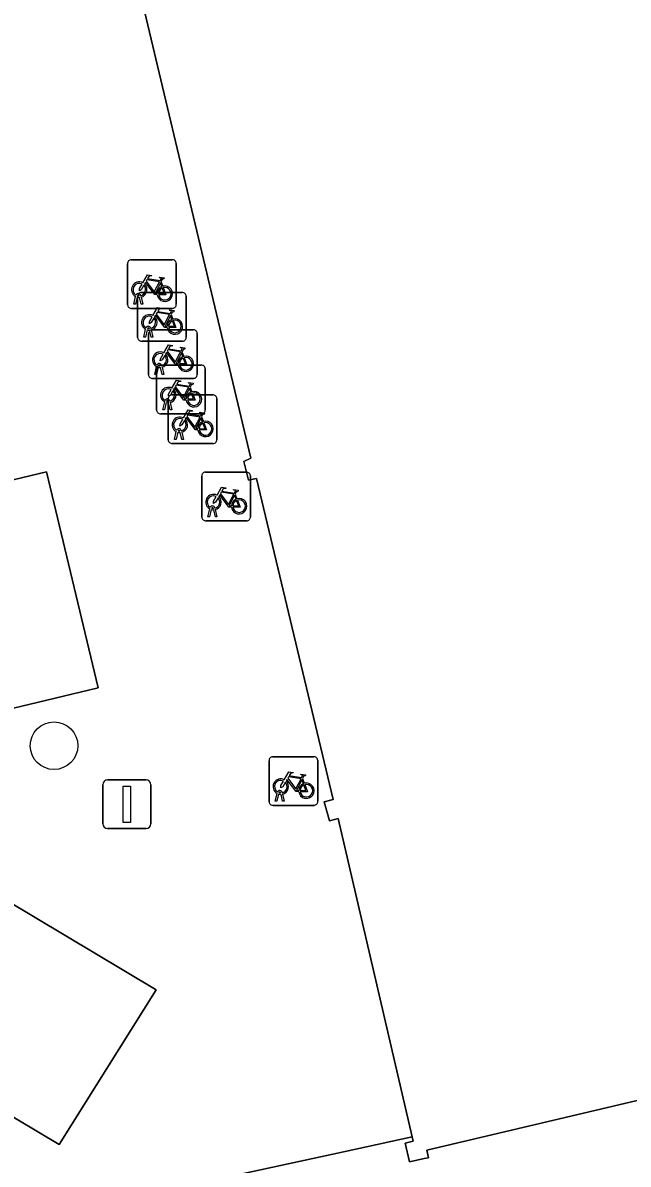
# Model space of a CAD drawing. Extents: x 158455 to 159797, y 387218 to 388672.
# Drawn here: x 159297.64 to 159310.08, y 388199.4 to 388222.86 of the extents above; entities that cross this region are included whole.
import ezdxf

# ---------------------------------------------------------------- set-up
doc = ezdxf.new("R2010")
doc.units = 0
for name, color, linetype in [('IMGEO_Boom', 7, 'Continuous'), ('IMGEO_Fietsenrek', 7, 'Continuous'), ('IMGEO_Lichtmast', 7, 'Continuous'), ('IMGEO_Pand', 7, 'Continuous'), ('IMGEO_Rijbaan_lokaal_open', 7, 'Continuous'), ('IMGEO_Voetpad_open', 7, 'Continuous')]:
    doc.layers.add(name, color=color, linetype=linetype)

msp = doc.modelspace()

# ---------------------------------------------------------------- linework, layer by layer
at = {"layer": 'IMGEO_Boom'}
msp.add_circle((159298.28, 388207.999), 0.489, dxfattribs=at)
at = {"layer": 'IMGEO_Fietsenrek'}
for p, q in [((159299.791, 388217.064), (159299.791, 388217.905)), ((159299.791, 388217.905), (159299.791, 388217.064)), ((159299.866, 388217.989), (159300.707, 388217.989)), ((159300.707, 388217.989), (159299.866, 388217.989)), ((159300.791, 388217.914), (159300.791, 388217.073)), ((159300.791, 388217.073), (159300.791, 388217.914)), ((159300.478, 388217.538), (159300.514, 388217.443)), ((159299.918, 388217.073), (159299.957, 388217.233)), ((159299.987, 388217.221), (159299.952, 388217.073)), ((159299.997, 388216.39), (159299.997, 388217.231)), ((159299.997, 388217.231), (159299.997, 388216.39)), ((159300.029, 388217.245), (159300.028, 388217.249)), ((159300.07, 388217.073), (159300.036, 388217.215)), ((159300.06, 388217.256), (159300.061, 388217.249)), ((159300.068, 388217.219), (159300.103, 388217.073)), ((159300.072, 388217.315), (159300.913, 388217.315)), ((159300.913, 388217.315), (159300.072, 388217.315)), ((159300.997, 388217.24), (159300.997, 388216.399)), ((159300.997, 388216.399), (159300.997, 388217.24)), ((159300.716, 388216.989), (159299.875, 388216.989)), ((159299.875, 388216.989), (159300.716, 388216.989)), ((159299.952, 388217.073), (159299.918, 388217.073)), ((159300.103, 388217.073), (159300.07, 388217.073)), ((159300.684, 388216.864), (159300.72, 388216.769)), ((159300.124, 388216.399), (159300.163, 388216.559)), ((159300.193, 388216.547), (159300.158, 388216.399)), ((159300.222, 388215.624), (159300.222, 388216.465)), ((159300.222, 388216.465), (159300.222, 388215.624)), ((159300.235, 388216.571), (159300.234, 388216.575)), ((159300.276, 388216.399), (159300.242, 388216.541)), ((159300.266, 388216.582), (159300.267, 388216.575)), ((159300.274, 388216.545), (159300.309, 388216.399)), ((159300.297, 388216.549), (159301.138, 388216.549)), ((159301.138, 388216.549), (159300.297, 388216.549)), ((159301.222, 388216.474), (159301.222, 388215.633)), ((159301.222, 388215.633), (159301.222, 388216.474)), ((159300.922, 388216.315), (159300.081, 388216.315)), ((159300.081, 388216.315), (159300.922, 388216.315)), ((159300.158, 388216.399), (159300.124, 388216.399)), ((159300.309, 388216.399), (159300.276, 388216.399)), ((159300.909, 388216.098), (159300.945, 388216.003)), ((159300.349, 388215.633), (159300.388, 388215.793)), ((159300.418, 388215.781), (159300.383, 388215.633)), ((159300.388, 388214.897), (159300.388, 388215.738)), ((159300.388, 388215.738), (159300.388, 388214.897)), ((159300.46, 388215.805), (159300.459, 388215.809)), ((159300.463, 388215.822), (159301.304, 388215.822)), ((159301.304, 388215.822), (159300.463, 388215.822)), ((159300.501, 388215.633), (159300.467, 388215.775)), ((159300.491, 388215.816), (159300.492, 388215.809)), ((159300.499, 388215.779), (159300.534, 388215.633)), ((159301.388, 388215.747), (159301.388, 388214.906)), ((159301.388, 388214.906), (159301.388, 388215.747)), ((159301.147, 388215.549), (159300.306, 388215.549)), ((159300.306, 388215.549), (159301.147, 388215.549)), ((159300.383, 388215.633), (159300.349, 388215.633)), ((159300.534, 388215.633), (159300.501, 388215.633)), ((159301.075, 388215.371), (159301.111, 388215.276)), ((159300.515, 388214.906), (159300.554, 388215.066)), ((159300.584, 388215.054), (159300.549, 388214.906)), ((159300.626, 388215.078), (159300.625, 388215.082)), ((159300.626, 388214.286), (159300.626, 388215.127)), ((159300.626, 388215.127), (159300.626, 388214.286)), ((159300.667, 388214.906), (159300.633, 388215.048)), ((159300.657, 388215.089), (159300.658, 388215.082)), ((159300.665, 388215.052), (159300.7, 388214.906)), ((159300.701, 388215.211), (159301.542, 388215.211)), ((159301.542, 388215.211), (159300.701, 388215.211)), ((159301.626, 388215.136), (159301.626, 388214.295)), ((159301.626, 388214.295), (159301.626, 388215.136)), ((159301.313, 388214.822), (159300.472, 388214.822)), ((159300.472, 388214.822), (159301.313, 388214.822)), ((159300.549, 388214.906), (159300.515, 388214.906)), ((159300.7, 388214.906), (159300.667, 388214.906)), ((159301.313, 388214.76), (159301.349, 388214.665)), ((159300.753, 388214.295), (159300.792, 388214.455)), ((159300.822, 388214.443), (159300.787, 388214.295)), ((159300.864, 388214.467), (159300.863, 388214.471)), ((159300.905, 388214.295), (159300.871, 388214.437)), ((159300.895, 388214.478), (159300.896, 388214.471)), ((159300.903, 388214.441), (159300.938, 388214.295)), ((159301.551, 388214.211), (159300.71, 388214.211)), ((159300.71, 388214.211), (159301.551, 388214.211)), ((159300.787, 388214.295), (159300.753, 388214.295)), ((159300.938, 388214.295), (159300.905, 388214.295)), ((159301.391, 388213.622), (159302.232, 388213.622)), ((159302.232, 388213.622), (159301.391, 388213.622)), ((159301.316, 388212.697), (159301.316, 388213.538)), ((159301.316, 388213.538), (159301.316, 388212.697)), ((159302.316, 388213.547), (159302.316, 388212.706)), ((159302.316, 388212.706), (159302.316, 388213.547)), ((159302.003, 388213.171), (159302.039, 388213.076)), ((159301.443, 388212.706), (159301.482, 388212.866)), ((159301.477, 388212.706), (159301.443, 388212.706)), ((159301.512, 388212.854), (159301.477, 388212.706)), ((159301.554, 388212.878), (159301.553, 388212.882)), ((159301.595, 388212.706), (159301.561, 388212.848)), ((159301.585, 388212.889), (159301.586, 388212.882)), ((159301.593, 388212.852), (159301.628, 388212.706)), ((159301.628, 388212.706), (159301.595, 388212.706)), ((159302.241, 388212.622), (159301.4, 388212.622)), ((159301.4, 388212.622), (159302.241, 388212.622)), ((159302.774, 388207.773), (159303.615, 388207.773)), ((159303.615, 388207.773), (159302.774, 388207.773)), ((159302.699, 388206.848), (159302.699, 388207.689)), ((159302.699, 388207.689), (159302.699, 388206.848)), ((159303.699, 388207.698), (159303.699, 388206.857)), ((159303.699, 388206.857), (159303.699, 388207.698)), ((159303.386, 388207.322), (159303.422, 388207.227)), ((159302.937, 388207.029), (159302.936, 388207.033)), ((159302.968, 388207.04), (159302.969, 388207.033)), ((159302.826, 388206.857), (159302.865, 388207.017)), ((159302.86, 388206.857), (159302.826, 388206.857)), ((159302.895, 388207.005), (159302.86, 388206.857)), ((159302.978, 388206.857), (159302.944, 388206.999)), ((159302.976, 388207.003), (159303.011, 388206.857)), ((159303.011, 388206.857), (159302.978, 388206.857)), ((159303.624, 388206.773), (159302.783, 388206.773)), ((159302.783, 388206.773), (159303.624, 388206.773))]:
    msp.add_line(p, q, dxfattribs=at)
for points in [[(159300.104, 388217.515), (159300.199, 388217.679), (159300.285, 388217.665), (159300.287, 388217.656), (159300.231, 388217.645), (159300.204, 388217.6), (159300.46, 388217.559)], [(159300.46, 388217.559), (159300.485, 388217.608), (159300.479, 388217.612), (159300.456, 388217.616), (159300.444, 388217.623), (159300.443, 388217.626), (159300.445, 388217.631), (159300.54, 388217.616), (159300.542, 388217.606), (159300.532, 388217.593), (159300.52, 388217.587), (159300.506, 388217.593), (159300.478, 388217.538)], [(159300.125, 388217.463), (159300.073, 388217.373), (159300.033, 388217.348), (159300.034, 388217.395), (159300.089, 388217.489)], [(159300.4, 388217.271), (159300.35, 388217.271), (159300.159, 388217.522), (159300.14, 388217.49)], [(159300.447, 388217.534), (159300.19, 388217.575), (159300.173, 388217.546), (159300.34, 388217.326), (159300.447, 388217.534)], [(159300.495, 388217.436), (159300.465, 388217.513), (159300.356, 388217.295), (159300.399, 388217.295)], [(159300.429, 388217.295), (159300.549, 388217.294), (159300.505, 388217.408)], [(159300.525, 388217.415), (159300.58, 388217.27), (159300.43, 388217.27)], [(159300.31, 388216.841), (159300.405, 388217.005), (159300.491, 388216.991), (159300.493, 388216.982), (159300.437, 388216.971), (159300.41, 388216.926), (159300.666, 388216.885)], [(159300.653, 388216.86), (159300.396, 388216.901), (159300.379, 388216.872), (159300.546, 388216.652), (159300.653, 388216.86)], [(159300.666, 388216.885), (159300.691, 388216.934), (159300.685, 388216.938), (159300.662, 388216.942), (159300.65, 388216.949), (159300.649, 388216.952), (159300.651, 388216.957), (159300.746, 388216.942), (159300.748, 388216.932), (159300.738, 388216.919), (159300.726, 388216.913), (159300.712, 388216.919), (159300.684, 388216.864)], [(159300.331, 388216.789), (159300.279, 388216.699), (159300.239, 388216.674), (159300.24, 388216.721), (159300.295, 388216.815)], [(159300.606, 388216.597), (159300.556, 388216.597), (159300.365, 388216.848), (159300.346, 388216.816)], [(159300.701, 388216.762), (159300.671, 388216.839), (159300.562, 388216.621), (159300.605, 388216.621)], [(159300.635, 388216.621), (159300.755, 388216.62), (159300.711, 388216.734)], [(159300.731, 388216.741), (159300.786, 388216.596), (159300.636, 388216.596)], [(159300.535, 388216.075), (159300.63, 388216.239), (159300.716, 388216.225), (159300.718, 388216.216), (159300.662, 388216.205), (159300.635, 388216.16), (159300.891, 388216.119)], [(159300.891, 388216.119), (159300.916, 388216.168), (159300.91, 388216.172), (159300.887, 388216.176), (159300.875, 388216.183), (159300.874, 388216.186), (159300.876, 388216.191), (159300.971, 388216.176), (159300.973, 388216.166), (159300.963, 388216.153), (159300.951, 388216.147), (159300.937, 388216.153), (159300.909, 388216.098)], [(159300.556, 388216.023), (159300.504, 388215.933), (159300.464, 388215.908), (159300.465, 388215.955), (159300.52, 388216.049)], [(159300.831, 388215.831), (159300.781, 388215.831), (159300.59, 388216.082), (159300.571, 388216.05)], [(159300.878, 388216.094), (159300.621, 388216.135), (159300.604, 388216.106), (159300.771, 388215.886), (159300.878, 388216.094)], [(159300.926, 388215.996), (159300.896, 388216.073), (159300.787, 388215.855), (159300.83, 388215.855)], [(159300.86, 388215.855), (159300.98, 388215.854), (159300.936, 388215.968)], [(159300.956, 388215.975), (159301.011, 388215.83), (159300.861, 388215.83)], [(159300.701, 388215.348), (159300.796, 388215.512), (159300.882, 388215.498), (159300.884, 388215.489), (159300.828, 388215.478), (159300.801, 388215.433), (159301.057, 388215.392)], [(159300.722, 388215.296), (159300.67, 388215.206), (159300.63, 388215.181), (159300.631, 388215.228), (159300.686, 388215.322)], [(159300.997, 388215.104), (159300.947, 388215.104), (159300.756, 388215.355), (159300.737, 388215.323)], [(159301.044, 388215.367), (159300.787, 388215.408), (159300.77, 388215.379), (159300.937, 388215.159), (159301.044, 388215.367)], [(159301.092, 388215.269), (159301.062, 388215.346), (159300.953, 388215.128), (159300.996, 388215.128)], [(159301.122, 388215.248), (159301.177, 388215.103), (159301.027, 388215.103)], [(159301.057, 388215.392), (159301.082, 388215.441), (159301.076, 388215.445), (159301.053, 388215.449), (159301.041, 388215.456), (159301.04, 388215.459), (159301.042, 388215.464), (159301.137, 388215.449), (159301.139, 388215.439), (159301.129, 388215.426), (159301.117, 388215.42), (159301.103, 388215.426), (159301.075, 388215.371)], [(159301.026, 388215.128), (159301.146, 388215.127), (159301.102, 388215.241)], [(159300.939, 388214.737), (159301.034, 388214.901), (159301.12, 388214.887), (159301.122, 388214.878), (159301.066, 388214.867), (159301.039, 388214.822), (159301.295, 388214.781)], [(159301.282, 388214.756), (159301.025, 388214.797), (159301.008, 388214.768), (159301.175, 388214.548), (159301.282, 388214.756)], [(159301.295, 388214.781), (159301.32, 388214.83), (159301.314, 388214.834), (159301.291, 388214.838), (159301.279, 388214.845), (159301.278, 388214.848), (159301.28, 388214.853), (159301.375, 388214.838), (159301.377, 388214.828), (159301.367, 388214.815), (159301.355, 388214.809), (159301.341, 388214.815), (159301.313, 388214.76)], [(159300.96, 388214.685), (159300.908, 388214.595), (159300.868, 388214.57), (159300.869, 388214.617), (159300.924, 388214.711)], [(159301.235, 388214.493), (159301.185, 388214.493), (159300.994, 388214.744), (159300.975, 388214.712)], [(159301.33, 388214.658), (159301.3, 388214.735), (159301.191, 388214.517), (159301.234, 388214.517)], [(159301.264, 388214.517), (159301.384, 388214.516), (159301.34, 388214.63)], [(159301.36, 388214.637), (159301.415, 388214.492), (159301.265, 388214.492)], [(159301.629, 388213.148), (159301.724, 388213.312), (159301.81, 388213.298), (159301.812, 388213.289), (159301.756, 388213.278), (159301.729, 388213.233), (159301.985, 388213.192)], [(159301.925, 388212.904), (159301.875, 388212.904), (159301.684, 388213.155), (159301.665, 388213.123)], [(159301.972, 388213.167), (159301.715, 388213.208), (159301.698, 388213.179), (159301.865, 388212.959), (159301.972, 388213.167)], [(159302.02, 388213.069), (159301.99, 388213.146), (159301.881, 388212.928), (159301.924, 388212.928)], [(159301.985, 388213.192), (159302.01, 388213.241), (159302.004, 388213.245), (159301.981, 388213.249), (159301.969, 388213.256), (159301.968, 388213.259), (159301.97, 388213.264), (159302.065, 388213.249), (159302.067, 388213.239), (159302.057, 388213.226), (159302.045, 388213.22), (159302.031, 388213.226), (159302.003, 388213.171)], [(159301.65, 388213.096), (159301.598, 388213.006), (159301.558, 388212.981), (159301.559, 388213.028), (159301.614, 388213.122)], [(159301.954, 388212.928), (159302.074, 388212.927), (159302.03, 388213.041)], [(159302.05, 388213.048), (159302.105, 388212.903), (159301.955, 388212.903)], [(159303.033, 388207.247), (159302.981, 388207.157), (159302.941, 388207.132), (159302.942, 388207.179), (159302.997, 388207.273)], [(159303.012, 388207.299), (159303.107, 388207.463), (159303.193, 388207.449), (159303.195, 388207.44), (159303.139, 388207.429), (159303.112, 388207.384), (159303.368, 388207.343)], [(159303.308, 388207.055), (159303.258, 388207.055), (159303.067, 388207.306), (159303.048, 388207.274)], [(159303.355, 388207.318), (159303.098, 388207.359), (159303.081, 388207.33), (159303.248, 388207.11), (159303.355, 388207.318)], [(159303.403, 388207.22), (159303.373, 388207.297), (159303.264, 388207.079), (159303.307, 388207.079)], [(159303.368, 388207.343), (159303.393, 388207.392), (159303.387, 388207.396), (159303.364, 388207.4), (159303.352, 388207.407), (159303.351, 388207.41), (159303.353, 388207.415), (159303.448, 388207.4), (159303.45, 388207.39), (159303.44, 388207.377), (159303.428, 388207.371), (159303.414, 388207.377), (159303.386, 388207.322)], [(159303.337, 388207.079), (159303.457, 388207.078), (159303.413, 388207.192)], [(159303.433, 388207.199), (159303.488, 388207.054), (159303.338, 388207.054)]]:
    msp.add_lwpolyline(points, dxfattribs=at)
for centre, radius, start, end in [((159299.869, 388217.911), 0.0779, 92.4484, 184.2845), ((159299.869, 388217.911), 0.0779, 92.4484, 184.2845), ((159300.713, 388217.911), 0.0779, 2.4484, 94.2845), ((159300.713, 388217.911), 0.0779, 2.4484, 94.2845), ((159300.031, 388217.374), 0.159, 62.6766, 242.1369), ((159300.031, 388217.374), 0.129, 63.3192, 238.903), ((159300.031, 388217.374), 0.129, 283.6043, 43.4302), ((159300.031, 388217.374), 0.159, 283.5766, 46.6042), ((159300.558, 388217.29), 0.159, 113.3408, 178.3217), ((159300.558, 388217.29), 0.159, 187.0065, 105.7708), ((159300.558, 388217.29), 0.129, 113.923, 177.9556), ((159300.558, 388217.29), 0.129, 188.6715, 104.5883), ((159300.011, 388217.245), 0.0499, 12.8025, 158.6934), ((159300.031, 388217.374), 0.159, 253.9967, 271.7867), ((159300.011, 388217.245), 0.0174, 12.8025, 163.4502), ((159300.031, 388217.374), 0.129, 253.415, 269.0204), ((159300.075, 388217.237), 0.0779, 92.4484, 184.2845), ((159300.075, 388217.237), 0.0779, 92.4484, 184.2845), ((159300.919, 388217.237), 0.0779, 2.4484, 94.2845), ((159300.919, 388217.237), 0.0779, 2.4484, 94.2845), ((159299.869, 388217.067), 0.0779, 182.4484, 274.2845), ((159299.869, 388217.067), 0.0779, 182.4484, 274.2845), ((159300.713, 388217.067), 0.0779, 272.4484, 4.2845), ((159300.713, 388217.067), 0.0779, 272.4484, 4.2845), ((159300.237, 388216.7), 0.159, 62.6766, 242.1369), ((159300.237, 388216.7), 0.129, 63.3192, 238.903), ((159300.237, 388216.7), 0.129, 283.6043, 43.4302), ((159300.237, 388216.7), 0.159, 283.5766, 46.6042), ((159300.764, 388216.616), 0.159, 113.3408, 178.3217), ((159300.764, 388216.616), 0.159, 187.0065, 105.7708), ((159300.764, 388216.616), 0.129, 113.923, 177.9556), ((159300.764, 388216.616), 0.129, 188.6715, 104.5883), ((159300.217, 388216.571), 0.0499, 12.8025, 158.6934), ((159300.237, 388216.7), 0.159, 253.9967, 271.7867), ((159300.217, 388216.571), 0.0174, 12.8025, 163.4502), ((159300.237, 388216.7), 0.129, 253.415, 269.0204), ((159300.3, 388216.471), 0.0779, 92.4484, 184.2845), ((159300.3, 388216.471), 0.0779, 92.4484, 184.2845), ((159301.144, 388216.471), 0.0779, 2.4484, 94.2845), ((159301.144, 388216.471), 0.0779, 2.4484, 94.2845), ((159300.075, 388216.393), 0.0779, 182.4484, 274.2845), ((159300.075, 388216.393), 0.0779, 182.4484, 274.2845), ((159300.919, 388216.393), 0.0779, 272.4484, 4.2845), ((159300.919, 388216.393), 0.0779, 272.4484, 4.2845), ((159300.462, 388215.934), 0.159, 62.6766, 242.1369), ((159300.462, 388215.934), 0.129, 63.3192, 238.903), ((159300.462, 388215.934), 0.129, 283.6043, 43.4302), ((159300.462, 388215.934), 0.159, 283.5766, 46.6042), ((159300.989, 388215.85), 0.159, 113.3408, 178.3217), ((159300.989, 388215.85), 0.159, 187.0065, 105.7708), ((159300.989, 388215.85), 0.129, 113.923, 177.9556), ((159300.989, 388215.85), 0.129, 188.6715, 104.5883), ((159300.466, 388215.744), 0.0779, 92.4484, 184.2845), ((159300.466, 388215.744), 0.0779, 92.4484, 184.2845), ((159300.442, 388215.805), 0.0499, 12.8025, 158.6934), ((159300.462, 388215.934), 0.159, 253.9967, 271.7867), ((159300.442, 388215.805), 0.0174, 12.8025, 163.4502), ((159300.462, 388215.934), 0.129, 253.415, 269.0204), ((159301.31, 388215.744), 0.0779, 2.4484, 94.2845), ((159301.31, 388215.744), 0.0779, 2.4484, 94.2845), ((159300.3, 388215.627), 0.0779, 182.4484, 274.2845), ((159300.3, 388215.627), 0.0779, 182.4484, 274.2845), ((159301.144, 388215.627), 0.0779, 272.4484, 4.2845), ((159301.144, 388215.627), 0.0779, 272.4484, 4.2845), ((159300.628, 388215.207), 0.159, 62.6766, 242.1369), ((159300.628, 388215.207), 0.129, 63.3192, 238.903), ((159300.628, 388215.207), 0.129, 283.6043, 43.4302), ((159300.628, 388215.207), 0.159, 283.5766, 46.6042), ((159301.155, 388215.123), 0.159, 113.3408, 178.3217), ((159301.155, 388215.123), 0.159, 187.0065, 105.7708), ((159301.155, 388215.123), 0.129, 188.6715, 104.5883), ((159300.608, 388215.078), 0.0499, 12.8025, 158.6934), ((159300.628, 388215.207), 0.159, 253.9967, 271.7867), ((159300.608, 388215.078), 0.0174, 12.8025, 163.4502), ((159300.628, 388215.207), 0.129, 253.415, 269.0204), ((159300.704, 388215.133), 0.0779, 92.4484, 184.2845), ((159300.704, 388215.133), 0.0779, 92.4484, 184.2845), ((159301.155, 388215.123), 0.129, 113.923, 177.9556), ((159301.548, 388215.133), 0.0779, 2.4484, 94.2845), ((159301.548, 388215.133), 0.0779, 2.4484, 94.2845), ((159300.466, 388214.9), 0.0779, 182.4484, 274.2845), ((159300.466, 388214.9), 0.0779, 182.4484, 274.2845), ((159301.31, 388214.9), 0.0779, 272.4484, 4.2845), ((159301.31, 388214.9), 0.0779, 272.4484, 4.2845), ((159300.866, 388214.596), 0.159, 62.6766, 242.1369), ((159300.866, 388214.596), 0.129, 63.3192, 238.903), ((159300.866, 388214.596), 0.129, 283.6043, 43.4302), ((159300.866, 388214.596), 0.159, 283.5766, 46.6042), ((159301.393, 388214.512), 0.159, 113.3408, 178.3217), ((159301.393, 388214.512), 0.159, 187.0065, 105.7708), ((159301.393, 388214.512), 0.129, 113.923, 177.9556), ((159301.393, 388214.512), 0.129, 188.6715, 104.5883), ((159300.846, 388214.467), 0.0499, 12.8025, 158.6934), ((159300.866, 388214.596), 0.159, 253.9967, 271.7867), ((159300.846, 388214.467), 0.0174, 12.8025, 163.4502), ((159300.866, 388214.596), 0.129, 253.415, 269.0204), ((159300.704, 388214.289), 0.0779, 182.4484, 274.2845), ((159300.704, 388214.289), 0.0779, 182.4484, 274.2845), ((159301.548, 388214.289), 0.0779, 272.4484, 4.2845), ((159301.548, 388214.289), 0.0779, 272.4484, 4.2845), ((159301.394, 388213.544), 0.0779, 92.4484, 184.2845), ((159301.394, 388213.544), 0.0779, 92.4484, 184.2845), ((159302.238, 388213.544), 0.0779, 2.4484, 94.2845), ((159302.238, 388213.544), 0.0779, 2.4484, 94.2845), ((159301.556, 388213.007), 0.159, 62.6766, 242.1369), ((159301.556, 388213.007), 0.129, 63.3192, 238.903), ((159301.536, 388212.878), 0.0499, 12.8025, 158.6934), ((159301.536, 388212.878), 0.0174, 12.8025, 163.4502), ((159301.556, 388213.007), 0.129, 283.6043, 43.4302), ((159301.556, 388213.007), 0.159, 283.5766, 46.6042), ((159302.083, 388212.923), 0.159, 113.3408, 178.3217), ((159302.083, 388212.923), 0.159, 187.0065, 105.7708), ((159302.083, 388212.923), 0.129, 113.923, 177.9556), ((159302.083, 388212.923), 0.129, 188.6715, 104.5883), ((159301.394, 388212.7), 0.0779, 182.4484, 274.2845), ((159301.394, 388212.7), 0.0779, 182.4484, 274.2845), ((159301.556, 388213.007), 0.159, 253.9967, 271.7867), ((159301.556, 388213.007), 0.129, 253.415, 269.0204), ((159302.238, 388212.7), 0.0779, 272.4484, 4.2845), ((159302.238, 388212.7), 0.0779, 272.4484, 4.2845), ((159302.777, 388207.695), 0.0779, 92.4484, 184.2845), ((159302.777, 388207.695), 0.0779, 92.4484, 184.2845), ((159303.621, 388207.695), 0.0779, 2.4484, 94.2845), ((159303.621, 388207.695), 0.0779, 2.4484, 94.2845), ((159302.939, 388207.158), 0.159, 62.6766, 242.1369), ((159302.939, 388207.158), 0.129, 63.3192, 238.903), ((159302.939, 388207.158), 0.159, 283.5766, 46.6042), ((159302.919, 388207.029), 0.0499, 12.8025, 158.6934), ((159302.919, 388207.029), 0.0174, 12.8025, 163.4502), ((159302.939, 388207.158), 0.129, 253.415, 269.0204), ((159302.939, 388207.158), 0.129, 283.6043, 43.4302), ((159303.466, 388207.074), 0.159, 113.3408, 178.3217), ((159303.466, 388207.074), 0.159, 187.0065, 105.7708), ((159303.466, 388207.074), 0.129, 113.923, 177.9556), ((159303.466, 388207.074), 0.129, 188.6715, 104.5883), ((159302.777, 388206.851), 0.0779, 182.4484, 274.2845), ((159302.777, 388206.851), 0.0779, 182.4484, 274.2845), ((159302.939, 388207.158), 0.159, 253.9967, 271.7867), ((159303.621, 388206.851), 0.0779, 272.4484, 4.2845), ((159303.621, 388206.851), 0.0779, 272.4484, 4.2845)]:
    msp.add_arc(centre, radius, start, end, dxfattribs=at)
at = {"layer": 'IMGEO_Lichtmast'}
for p, q in [((159299.381, 388207.296), (159300.171, 388207.296)), ((159300.171, 388207.296), (159299.381, 388207.296)), ((159299.281, 388206.396), (159299.281, 388207.196)), ((159299.281, 388207.196), (159299.281, 388206.396)), ((159300.271, 388207.196), (159300.271, 388206.396)), ((159300.271, 388206.396), (159300.271, 388207.196)), ((159300.171, 388206.296), (159299.381, 388206.296)), ((159299.381, 388206.296), (159300.171, 388206.296))]:
    msp.add_line(p, q, dxfattribs=at)
msp.add_lwpolyline([(159299.701, 388207.171), (159299.851, 388207.171), (159299.851, 388206.421), (159299.701, 388206.421), (159299.701, 388207.171)], dxfattribs=at)
for centre, start, end in [((159299.381, 388207.196), 90, 180), ((159299.381, 388207.196), 90, 180), ((159300.171, 388207.196), 0, 90), ((159300.171, 388207.196), 360, 90), ((159299.381, 388206.396), 180, 270), ((159299.381, 388206.396), 180, 270), ((159300.171, 388206.396), 270, 0), ((159300.171, 388206.396), 270, 0)]:
    msp.add_arc(centre, 0.1, start, end, dxfattribs=at)
at = {"layer": 'IMGEO_Pand'}
msp.add_lwpolyline([(159299.101, 388227.481), (159302.326, 388213.907), (159302.183, 388213.841), (159302.275, 388213.455), (159302.442, 388213.492), (159304.018, 388206.895), (159303.834, 388206.843), (159303.939, 388206.456), (159304.118, 388206.505), (159305.64, 388199.96), (159305.662, 388199.867), (159305.493, 388199.83), (159305.585, 388199.443), (159305.888, 388199.512), (159305.976, 388199.531), (159305.943, 388199.687), (159312.118, 388201.147)], dxfattribs=at)
at = {"layer": 'IMGEO_Rijbaan_lokaal_open'}
msp.add_lwpolyline([(159337.443, 388197.497), (159321.923, 388193.851), (159314.219, 388191.941), (159313.792, 388193.866), (159313.745, 388194.065), (159312.214, 388200.728), (159312.118, 388201.147), (159305.943, 388199.687), (159305.976, 388199.531), (159305.888, 388199.512), (159305.585, 388199.443), (159305.493, 388199.83), (159305.662, 388199.867), (159305.64, 388199.96), (159304.264, 388199.661), (159298.692, 388198.451), (159285.247, 388206.534), (159282.727, 388202.35), (159296.599, 388193.998), (159312.829, 388186.418), (159315.657, 388187.105), (159337.246, 388192.351)], dxfattribs=at)
at = {"layer": 'IMGEO_Voetpad_open'}
msp.add_lwpolyline([(159277.934, 388210.931), (159282.07, 388208.444), (159285.247, 388206.534), (159298.692, 388198.451), (159304.264, 388199.661), (159305.64, 388199.96), (159304.118, 388206.505), (159303.939, 388206.456), (159303.834, 388206.843), (159304.018, 388206.895), (159302.442, 388213.492), (159302.275, 388213.455), (159302.183, 388213.841), (159302.326, 388213.907), (159299.101, 388227.481)], dxfattribs=at)
for points in [[(159299.19, 388209.188), (159298.122, 388213.63), (159293.697, 388212.566), (159294.496, 388209.244), (159294.765, 388208.124)], [(159298.122, 388213.63), (159299.19, 388209.188), (159294.765, 388208.124), (159294.496, 388209.244), (159293.697, 388212.566)], [(159289.834, 388209.284), (159287.882, 388206.073), (159298.389, 388199.8), (159300.377, 388202.984)], [(159289.834, 388209.284), (159300.377, 388202.984), (159298.389, 388199.8), (159287.882, 388206.073)]]:
    msp.add_lwpolyline(points, close=True, dxfattribs=at)

doc.saveas('drawing.dxf')
